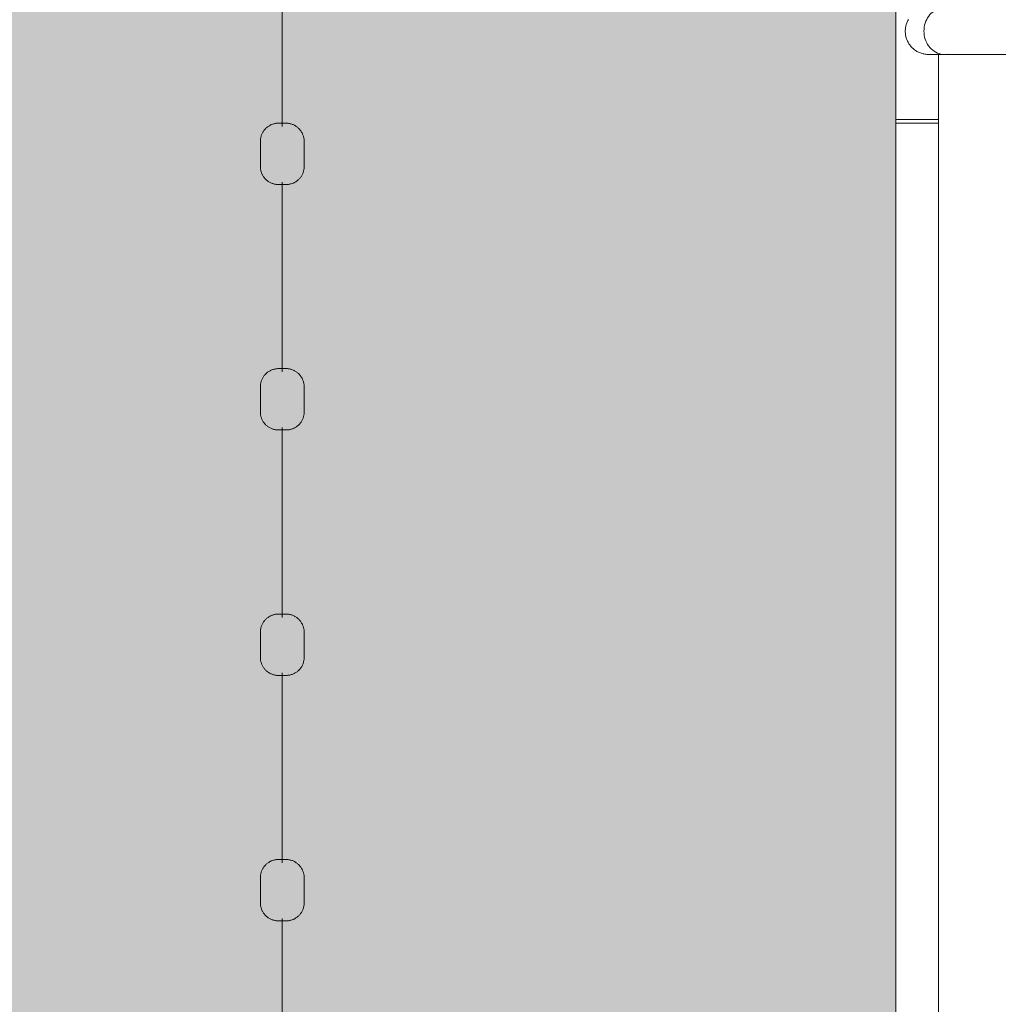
# Model space of a CAD drawing. Header units: millimetres. Extents: x 2016 to 102618, y -16590 to 68005.
# Tile 646 of 654: x 88786 to 89584, y 58527 to 59329. Entities that reach past the tile are written whole.
import ezdxf

# ---------------------------------------------------------------- set-up
doc = ezdxf.new("R2010")
doc.units = ezdxf.units.MM
for name, color, linetype, lineweight in [('A-DETL', 90, 'Continuous', 18), ('A-GENM', 13, 'Continuous', 13), ('A-WALL', 113, 'Continuous', 13), ('Q-SPCQ', 91, 'Continuous', 13)]:
    doc.layers.add(name, color=color, linetype=linetype, lineweight=lineweight)
doc.layers.add('Water', color=131, linetype='Continuous')

# ---------------------------------------------------------------- blocks, each defined once
blk = doc.blocks.new('72_VCS_SE_basintrap - basintrap-4843999-00 Begane grond')
at = {"layer": 'A-GENM', "lineweight": 5}
for p, q in [((319, 39.7), (319, 385.06)), ((-372, 0), (372, 0))]:
    blk.add_line(p, q, dxfattribs=at)
at = {"layer": 'A-GENM', "lineweight": 5, "flags": 128}
for points in [[(319, 84.2), (319, 80.62), (319, 77.11), (319, 73.68), (319, 70.33), (319, 67.08), (319, 63.92), (319, 60.86), (319, 57.91), (319, 55.06), (319, 52.33), (319, 49.72), (319, 47.24), (319, 44.88), (319, 42.65), (319, 40.56), (319, 38.6), (319, 36.79), (319, 35.12), (319, 33.59), (319, 32.22), (319, 31), (319, 29.93), (319, 29.01), (319, 28.25), (319, 27.65), (319, 27.21), (319, 26.93), (319, 26.8), (319, 26.8)], [(319, 26.8), (319, 26.88), (319, 27.12), (319, 27.52), (319, 28.08), (319, 28.79), (319, 29.66), (319, 30.69), (319, 31.87), (319, 33.21), (319, 34.69), (319, 36.32), (319, 38.1), (319, 39.7)], [(300, 7.8), (299.24, 7.81), (298.48, 7.86), (297.73, 7.93), (296.97, 8.04), (296.23, 8.18), (295.48, 8.34), (294.75, 8.54), (294.02, 8.76), (293.31, 9.02), (292.6, 9.3), (291.91, 9.61), (291.23, 9.94), (290.56, 10.31)], [(319, 26.8), (318.98, 26.04), (318.94, 25.28), (318.86, 24.52), (318.76, 23.77), (318.62, 23.02), (318.46, 22.28), (318.26, 21.55), (318.04, 20.82), (317.78, 20.1), (317.5, 19.4), (317.19, 18.7), (316.85, 18.02), (316.49, 17.36), (316.1, 16.71), (315.68, 16.07), (315.24, 15.45), (314.77, 14.85), (314.28, 14.27), (313.77, 13.71), (313.24, 13.17), (312.68, 12.65), (312.11, 12.15), (311.51, 11.68), (310.9, 11.23), (310.27, 10.81), (309.62, 10.41), (308.96, 10.04), (308.28, 9.7), (307.59, 9.38), (306.88, 9.09), (306.17, 8.83), (305.45, 8.6), (304.72, 8.39), (303.98, 8.22), (303.23, 8.07), (302.48, 7.96), (301.72, 7.88), (300.96, 7.82), (300.21, 7.8), (300, 7.8)]]:
    blk.add_lwpolyline(points, dxfattribs=at)
at = {"layer": 'A-GENM', "lineweight": 5}
for points in [[(281.29, 42.6), (280.9, 40.69), (280.91, 36.75), (283.2, 31.2), (287.54, 26.67), (293.37, 23.72), (297.79, 23.03), (300, 23.03)], [(300, 23.03), (302.21, 23.03), (306.63, 23.72), (312.47, 26.68), (316.79, 31.2), (319.1, 36.76), (319.1, 40.69), (318.71, 42.6)]]:
    blk.add_open_spline(points, degree=3, dxfattribs=at)
at = {"layer": 'Q-SPCQ'}
for p, q in [((372, 35), (372, 0)), ((375, 0), (375, 35)), ((372, 0), (375, 0))]:
    blk.add_line(p, q, dxfattribs=at)
blk = doc.blocks.new('89_VCS_SE_drijflijn - drijflijn-V276-00 Begane grond')
at = {"layer": 'Q-SPCQ'}
for p, q in [((-11032.81, 17.84), (-11053.28, 17.84)), ((-10832.81, 17.84), (-10853.28, 17.84)), ((-10632.81, 17.84), (-10653.28, 17.84)), ((-10432.81, 17.84), (-10453.28, 17.84)), ((-11220.12, 0), (-11065.36, 0)), ((-11020.12, 0), (-10865.36, 0)), ((-10820.12, 0), (-10665.36, 0)), ((-10620.12, 0), (-10465.36, 0)), ((-10420.12, 0), (-10265.36, 0)), ((-11053.28, -17.84), (-11032.81, -17.84)), ((-10853.28, -17.84), (-10832.81, -17.84)), ((-10653.28, -17.84), (-10632.81, -17.84)), ((-10453.28, -17.84), (-10432.81, -17.84))]:
    blk.add_line(p, q, dxfattribs=at)
at = {"layer": 'Q-SPCQ', "flags": 128}
for points in [[(-11068.13, 3), (-11068.11, 3.59), (-11068.08, 4.19), (-11068.02, 4.78), (-11067.94, 5.36), (-11067.83, 5.95), (-11067.7, 6.53), (-11067.55, 7.1), (-11067.37, 7.67), (-11067.17, 8.23), (-11066.95, 8.78), (-11066.71, 9.32), (-11066.45, 9.85), (-11066.16, 10.37), (-11065.86, 10.88), (-11065.53, 11.38), (-11065.19, 11.86), (-11064.82, 12.33), (-11064.44, 12.79), (-11064.04, 13.22), (-11063.62, 13.65), (-11063.19, 14.05), (-11062.74, 14.44), (-11062.27, 14.81), (-11061.8, 15.16), (-11061.3, 15.49), (-11060.8, 15.8), (-11060.28, 16.09), (-11059.75, 16.36), (-11059.21, 16.61), (-11058.66, 16.83), (-11058.1, 17.04), (-11057.54, 17.22), (-11056.97, 17.38), (-11056.39, 17.51), (-11055.81, 17.63), (-11055.22, 17.72), (-11054.63, 17.78), (-11054.04, 17.82), (-11053.44, 17.84), (-11053.28, 17.84)], [(-11032.81, 17.84), (-11032.22, 17.83), (-11031.64, 17.79), (-11031.05, 17.74), (-11030.47, 17.65), (-11029.89, 17.55), (-11029.32, 17.42), (-11028.75, 17.27), (-11028.19, 17.1), (-11027.64, 16.9), (-11027.09, 16.68), (-11026.55, 16.44), (-11026.03, 16.18), (-11025.51, 15.9), (-11025.01, 15.6), (-11024.52, 15.28), (-11024.04, 14.94), (-11023.58, 14.58), (-11023.13, 14.2), (-11022.69, 13.8), (-11022.28, 13.39), (-11021.87, 12.96), (-11021.49, 12.51), (-11021.13, 12.05), (-11020.78, 11.58), (-11020.45, 11.09), (-11020.15, 10.59), (-11019.86, 10.08), (-11019.59, 9.56), (-11019.35, 9.02), (-11019.12, 8.48), (-11018.92, 7.93), (-11018.74, 7.37), (-11018.58, 6.8), (-11018.45, 6.23), (-11018.34, 5.65), (-11018.25, 5.07), (-11018.19, 4.49), (-11018.14, 3.9), (-11018.13, 3.32), (-11018.13, 3.16)], [(-10868.13, 3), (-10868.11, 3.59), (-10868.08, 4.19), (-10868.02, 4.78), (-10867.94, 5.36), (-10867.83, 5.95), (-10867.7, 6.53), (-10867.55, 7.1), (-10867.37, 7.67), (-10867.17, 8.23), (-10866.95, 8.78), (-10866.71, 9.32), (-10866.45, 9.85), (-10866.16, 10.37), (-10865.86, 10.88), (-10865.53, 11.38), (-10865.19, 11.86), (-10864.82, 12.33), (-10864.44, 12.79), (-10864.04, 13.22), (-10863.62, 13.65), (-10863.19, 14.05), (-10862.74, 14.44), (-10862.27, 14.81), (-10861.8, 15.16), (-10861.3, 15.49), (-10860.8, 15.8), (-10860.28, 16.09), (-10859.75, 16.36), (-10859.21, 16.61), (-10858.66, 16.83), (-10858.1, 17.04), (-10857.54, 17.22), (-10856.97, 17.38), (-10856.39, 17.51), (-10855.81, 17.63), (-10855.22, 17.72), (-10854.63, 17.78), (-10854.04, 17.82), (-10853.44, 17.84), (-10853.28, 17.84)], [(-10832.81, 17.84), (-10832.22, 17.83), (-10831.64, 17.79), (-10831.05, 17.74), (-10830.47, 17.65), (-10829.89, 17.55), (-10829.32, 17.42), (-10828.75, 17.27), (-10828.19, 17.1), (-10827.64, 16.9), (-10827.09, 16.68), (-10826.55, 16.44), (-10826.03, 16.18), (-10825.51, 15.9), (-10825.01, 15.6), (-10824.52, 15.28), (-10824.04, 14.94), (-10823.58, 14.58), (-10823.13, 14.2), (-10822.69, 13.8), (-10822.28, 13.39), (-10821.87, 12.96), (-10821.49, 12.51), (-10821.13, 12.05), (-10820.78, 11.58), (-10820.45, 11.09), (-10820.15, 10.59), (-10819.86, 10.08), (-10819.59, 9.56), (-10819.35, 9.02), (-10819.12, 8.48), (-10818.92, 7.93), (-10818.74, 7.37), (-10818.58, 6.8), (-10818.45, 6.23), (-10818.34, 5.65), (-10818.25, 5.07), (-10818.19, 4.49), (-10818.14, 3.9), (-10818.13, 3.32), (-10818.13, 3.16)], [(-10668.13, 3), (-10668.11, 3.59), (-10668.08, 4.19), (-10668.02, 4.78), (-10667.94, 5.36), (-10667.83, 5.95), (-10667.7, 6.53), (-10667.55, 7.1), (-10667.37, 7.67), (-10667.17, 8.23), (-10666.95, 8.78), (-10666.71, 9.32), (-10666.45, 9.85), (-10666.16, 10.37), (-10665.86, 10.88), (-10665.53, 11.38), (-10665.19, 11.86), (-10664.82, 12.33), (-10664.44, 12.79), (-10664.04, 13.22), (-10663.62, 13.65), (-10663.19, 14.05), (-10662.74, 14.44), (-10662.27, 14.81), (-10661.8, 15.16), (-10661.3, 15.49), (-10660.8, 15.8), (-10660.28, 16.09), (-10659.75, 16.36), (-10659.21, 16.61), (-10658.66, 16.83), (-10658.1, 17.04), (-10657.54, 17.22), (-10656.97, 17.38), (-10656.39, 17.51), (-10655.81, 17.63), (-10655.22, 17.72), (-10654.63, 17.78), (-10654.04, 17.82), (-10653.44, 17.84), (-10653.28, 17.84)], [(-10632.81, 17.84), (-10632.22, 17.83), (-10631.64, 17.79), (-10631.05, 17.74), (-10630.47, 17.65), (-10629.89, 17.55), (-10629.32, 17.42), (-10628.75, 17.27), (-10628.19, 17.1), (-10627.64, 16.9), (-10627.09, 16.68), (-10626.55, 16.44), (-10626.03, 16.18), (-10625.51, 15.9), (-10625.01, 15.6), (-10624.52, 15.28), (-10624.04, 14.94), (-10623.58, 14.58), (-10623.13, 14.2), (-10622.69, 13.8), (-10622.28, 13.39), (-10621.87, 12.96), (-10621.49, 12.51), (-10621.13, 12.05), (-10620.78, 11.58), (-10620.45, 11.09), (-10620.15, 10.59), (-10619.86, 10.08), (-10619.59, 9.56), (-10619.35, 9.02), (-10619.12, 8.48), (-10618.92, 7.93), (-10618.74, 7.37), (-10618.58, 6.8), (-10618.45, 6.23), (-10618.34, 5.65), (-10618.25, 5.07), (-10618.19, 4.49), (-10618.14, 3.9), (-10618.13, 3.32), (-10618.13, 3.16)], [(-10468.13, 3), (-10468.11, 3.59), (-10468.08, 4.19), (-10468.02, 4.78), (-10467.94, 5.36), (-10467.83, 5.95), (-10467.7, 6.53), (-10467.55, 7.1), (-10467.37, 7.67), (-10467.17, 8.23), (-10466.95, 8.78), (-10466.71, 9.32), (-10466.45, 9.85), (-10466.16, 10.37), (-10465.86, 10.88), (-10465.53, 11.38), (-10465.19, 11.86), (-10464.82, 12.33), (-10464.44, 12.79), (-10464.04, 13.22), (-10463.62, 13.65), (-10463.19, 14.05), (-10462.74, 14.44), (-10462.27, 14.81), (-10461.8, 15.16), (-10461.3, 15.49), (-10460.8, 15.8), (-10460.28, 16.09), (-10459.75, 16.36), (-10459.21, 16.61), (-10458.66, 16.83), (-10458.1, 17.04), (-10457.54, 17.22), (-10456.97, 17.38), (-10456.39, 17.51), (-10455.81, 17.63), (-10455.22, 17.72), (-10454.63, 17.78), (-10454.04, 17.82), (-10453.44, 17.84), (-10453.28, 17.84)], [(-10432.81, 17.84), (-10432.22, 17.83), (-10431.64, 17.79), (-10431.05, 17.74), (-10430.47, 17.65), (-10429.89, 17.55), (-10429.32, 17.42), (-10428.75, 17.27), (-10428.19, 17.1), (-10427.64, 16.9), (-10427.09, 16.68), (-10426.55, 16.44), (-10426.03, 16.18), (-10425.51, 15.9), (-10425.01, 15.6), (-10424.52, 15.28), (-10424.04, 14.94), (-10423.58, 14.58), (-10423.13, 14.2), (-10422.69, 13.8), (-10422.28, 13.39), (-10421.87, 12.96), (-10421.49, 12.51), (-10421.13, 12.05), (-10420.78, 11.58), (-10420.45, 11.09), (-10420.15, 10.59), (-10419.86, 10.08), (-10419.59, 9.56), (-10419.35, 9.02), (-10419.12, 8.48), (-10418.92, 7.93), (-10418.74, 7.37), (-10418.58, 6.8), (-10418.45, 6.23), (-10418.34, 5.65), (-10418.25, 5.07), (-10418.19, 4.49), (-10418.14, 3.9), (-10418.13, 3.32), (-10418.13, 3.16)], [(-11068.13, -3), (-11068.13, -3), (-11068.13, -2.99), (-11068.13, -2.98), (-11068.13, -2.96), (-11068.13, -2.94), (-11068.13, -2.91), (-11068.13, -2.88), (-11068.13, -2.85), (-11068.13, -2.81), (-11068.13, -2.76), (-11068.13, -2.71), (-11068.13, -2.66), (-11068.13, -2.6), (-11068.13, -2.54), (-11068.13, -2.48), (-11068.13, -2.41), (-11068.13, -2.33), (-11068.13, -2.26), (-11068.13, -2.17), (-11068.13, -2.09), (-11068.13, -2), (-11068.13, -1.91), (-11068.13, -1.82), (-11068.13, -1.72), (-11068.13, -1.62), (-11068.13, -1.52), (-11068.13, -1.41), (-11068.13, -1.31), (-11068.13, -1.2), (-11068.13, -1.09), (-11068.13, -0.97), (-11068.13, -0.86), (-11068.13, -0.74), (-11068.13, -0.63), (-11068.13, -0.51), (-11068.13, -0.39), (-11068.13, -0.27), (-11068.13, -0.15), (-11068.13, -0.03), (-11068.13, 0.09), (-11068.13, 0.21), (-11068.13, 0.33), (-11068.13, 0.45), (-11068.13, 0.56), (-11068.13, 0.68), (-11068.13, 0.8), (-11068.13, 0.91), (-11068.13, 1.03), (-11068.13, 1.14), (-11068.13, 1.25), (-11068.13, 1.36), (-11068.13, 1.46), (-11068.13, 1.57), (-11068.13, 1.67), (-11068.13, 1.77), (-11068.13, 1.86), (-11068.13, 1.95), (-11068.13, 2.04), (-11068.13, 2.13), (-11068.13, 2.21), (-11068.13, 2.29), (-11068.13, 2.37), (-11068.13, 2.44), (-11068.13, 2.51), (-11068.13, 2.57), (-11068.13, 2.63), (-11068.13, 2.69), (-11068.13, 2.74), (-11068.13, 2.78), (-11068.13, 2.83), (-11068.13, 2.86), (-11068.13, 2.9), (-11068.13, 2.93), (-11068.13, 2.95), (-11068.13, 2.97), (-11068.13, 2.98), (-11068.13, 2.99), (-11068.13, 3)], [(-11068.13, 3), (-11068.13, 3), (-11068.13, 2.99), (-11068.13, 2.98), (-11068.13, 2.96), (-11068.13, 2.94), (-11068.13, 2.91), (-11068.13, 2.88), (-11068.13, 2.85), (-11068.13, 2.81), (-11068.13, 2.76), (-11068.13, 2.71), (-11068.13, 2.66), (-11068.13, 2.6), (-11068.13, 2.54), (-11068.13, 2.48), (-11068.13, 2.41), (-11068.13, 2.33), (-11068.13, 2.26), (-11068.13, 2.17), (-11068.13, 2.09), (-11068.13, 2), (-11068.13, 1.91), (-11068.13, 1.82), (-11068.13, 1.72), (-11068.13, 1.62), (-11068.13, 1.52), (-11068.13, 1.41), (-11068.13, 1.31), (-11068.13, 1.2), (-11068.13, 1.09), (-11068.13, 0.97), (-11068.13, 0.86), (-11068.13, 0.74), (-11068.13, 0.63), (-11068.13, 0.51), (-11068.13, 0.39), (-11068.13, 0.27), (-11068.13, 0.15), (-11068.13, 0.03), (-11068.13, -0.09), (-11068.13, -0.21), (-11068.13, -0.33), (-11068.13, -0.45), (-11068.13, -0.56), (-11068.13, -0.68), (-11068.13, -0.8), (-11068.13, -0.91), (-11068.13, -1.03), (-11068.13, -1.14), (-11068.13, -1.25), (-11068.13, -1.36), (-11068.13, -1.46), (-11068.13, -1.57), (-11068.13, -1.67), (-11068.13, -1.77), (-11068.13, -1.86), (-11068.13, -1.95), (-11068.13, -2.04), (-11068.13, -2.13), (-11068.13, -2.21), (-11068.13, -2.29), (-11068.13, -2.37), (-11068.13, -2.44), (-11068.13, -2.51), (-11068.13, -2.57), (-11068.13, -2.63), (-11068.13, -2.69), (-11068.13, -2.74), (-11068.13, -2.78), (-11068.13, -2.83), (-11068.13, -2.86), (-11068.13, -2.9), (-11068.13, -2.93), (-11068.13, -2.95), (-11068.13, -2.97), (-11068.13, -2.98), (-11068.13, -2.99), (-11068.13, -3)], [(-11018.13, 3.16), (-11018.13, 3.16), (-11018.13, 3.15), (-11018.13, 3.14), (-11018.13, 3.12), (-11018.13, 3.1), (-11018.13, 3.07), (-11018.13, 3.04), (-11018.13, 3), (-11018.13, 2.96), (-11018.13, 2.91), (-11018.13, 2.86), (-11018.13, 2.8), (-11018.13, 2.74), (-11018.13, 2.68), (-11018.13, 2.61), (-11018.13, 2.53), (-11018.13, 2.46), (-11018.13, 2.37), (-11018.13, 2.29), (-11018.13, 2.2), (-11018.13, 2.11), (-11018.13, 2.01), (-11018.13, 1.91), (-11018.13, 1.81), (-11018.13, 1.71), (-11018.13, 1.6), (-11018.13, 1.49), (-11018.13, 1.38), (-11018.13, 1.26), (-11018.13, 1.14), (-11018.13, 1.03), (-11018.13, 0.91), (-11018.13, 0.78), (-11018.13, 0.66), (-11018.13, 0.54), (-11018.13, 0.41), (-11018.13, 0.29), (-11018.13, 0.16), (-11018.13, 0.03), (-11018.13, -0.09), (-11018.13, -0.22), (-11018.13, -0.34), (-11018.13, -0.47), (-11018.13, -0.59), (-11018.13, -0.72), (-11018.13, -0.84), (-11018.13, -0.96), (-11018.13, -1.08), (-11018.13, -1.2), (-11018.13, -1.31), (-11018.13, -1.43), (-11018.13, -1.54), (-11018.13, -1.65), (-11018.13, -1.75), (-11018.13, -1.86), (-11018.13, -1.96), (-11018.13, -2.06), (-11018.13, -2.15), (-11018.13, -2.24), (-11018.13, -2.33), (-11018.13, -2.41), (-11018.13, -2.49), (-11018.13, -2.57), (-11018.13, -2.64), (-11018.13, -2.71), (-11018.13, -2.77), (-11018.13, -2.83), (-11018.13, -2.88), (-11018.13, -2.93), (-11018.13, -2.98), (-11018.13, -3.02), (-11018.13, -3.05), (-11018.13, -3.08), (-11018.13, -3.11), (-11018.13, -3.13), (-11018.13, -3.14), (-11018.13, -3.15), (-11018.13, -3.16)], [(-11018.13, -3.16), (-11018.13, -3.16), (-11018.13, -3.15), (-11018.13, -3.14), (-11018.13, -3.12), (-11018.13, -3.1), (-11018.13, -3.07), (-11018.13, -3.04), (-11018.13, -3), (-11018.13, -2.96), (-11018.13, -2.91), (-11018.13, -2.86), (-11018.13, -2.8), (-11018.13, -2.74), (-11018.13, -2.68), (-11018.13, -2.61), (-11018.13, -2.53), (-11018.13, -2.46), (-11018.13, -2.37), (-11018.13, -2.29), (-11018.13, -2.2), (-11018.13, -2.11), (-11018.13, -2.01), (-11018.13, -1.91), (-11018.13, -1.81), (-11018.13, -1.71), (-11018.13, -1.6), (-11018.13, -1.49), (-11018.13, -1.38), (-11018.13, -1.26), (-11018.13, -1.14), (-11018.13, -1.03), (-11018.13, -0.91), (-11018.13, -0.78), (-11018.13, -0.66), (-11018.13, -0.54), (-11018.13, -0.41), (-11018.13, -0.29), (-11018.13, -0.16), (-11018.13, -0.03), (-11018.13, 0.09), (-11018.13, 0.22), (-11018.13, 0.34), (-11018.13, 0.47), (-11018.13, 0.59), (-11018.13, 0.72), (-11018.13, 0.84), (-11018.13, 0.96), (-11018.13, 1.08), (-11018.13, 1.2), (-11018.13, 1.31), (-11018.13, 1.43), (-11018.13, 1.54), (-11018.13, 1.65), (-11018.13, 1.75), (-11018.13, 1.86), (-11018.13, 1.96), (-11018.13, 2.06), (-11018.13, 2.15), (-11018.13, 2.24), (-11018.13, 2.33), (-11018.13, 2.41), (-11018.13, 2.49), (-11018.13, 2.57), (-11018.13, 2.64), (-11018.13, 2.71), (-11018.13, 2.77), (-11018.13, 2.83), (-11018.13, 2.88), (-11018.13, 2.93), (-11018.13, 2.98), (-11018.13, 3.02), (-11018.13, 3.05), (-11018.13, 3.08), (-11018.13, 3.11), (-11018.13, 3.13), (-11018.13, 3.14), (-11018.13, 3.15), (-11018.13, 3.16)], [(-10868.13, -3), (-10868.13, -3), (-10868.13, -2.99), (-10868.13, -2.98), (-10868.13, -2.96), (-10868.13, -2.94), (-10868.13, -2.91), (-10868.13, -2.88), (-10868.13, -2.85), (-10868.13, -2.81), (-10868.13, -2.76), (-10868.13, -2.71), (-10868.13, -2.66), (-10868.13, -2.6), (-10868.13, -2.54), (-10868.13, -2.48), (-10868.13, -2.41), (-10868.13, -2.33), (-10868.13, -2.26), (-10868.13, -2.17), (-10868.13, -2.09), (-10868.13, -2), (-10868.13, -1.91), (-10868.13, -1.82), (-10868.13, -1.72), (-10868.13, -1.62), (-10868.13, -1.52), (-10868.13, -1.41), (-10868.13, -1.31), (-10868.13, -1.2), (-10868.13, -1.09), (-10868.13, -0.97), (-10868.13, -0.86), (-10868.13, -0.74), (-10868.13, -0.63), (-10868.13, -0.51), (-10868.13, -0.39), (-10868.13, -0.27), (-10868.13, -0.15), (-10868.13, -0.03), (-10868.13, 0.09), (-10868.13, 0.21), (-10868.13, 0.33), (-10868.13, 0.45), (-10868.13, 0.56), (-10868.13, 0.68), (-10868.13, 0.8), (-10868.13, 0.91), (-10868.13, 1.03), (-10868.13, 1.14), (-10868.13, 1.25), (-10868.13, 1.36), (-10868.13, 1.46), (-10868.13, 1.57), (-10868.13, 1.67), (-10868.13, 1.77), (-10868.13, 1.86), (-10868.13, 1.95), (-10868.13, 2.04), (-10868.13, 2.13), (-10868.13, 2.21), (-10868.13, 2.29), (-10868.13, 2.37), (-10868.13, 2.44), (-10868.13, 2.51), (-10868.13, 2.57), (-10868.13, 2.63), (-10868.13, 2.69), (-10868.13, 2.74), (-10868.13, 2.78), (-10868.13, 2.83), (-10868.13, 2.86), (-10868.13, 2.9), (-10868.13, 2.93), (-10868.13, 2.95), (-10868.13, 2.97), (-10868.13, 2.98), (-10868.13, 2.99), (-10868.13, 3)], [(-10868.13, 3), (-10868.13, 3), (-10868.13, 2.99), (-10868.13, 2.98), (-10868.13, 2.96), (-10868.13, 2.94), (-10868.13, 2.91), (-10868.13, 2.88), (-10868.13, 2.85), (-10868.13, 2.81), (-10868.13, 2.76), (-10868.13, 2.71), (-10868.13, 2.66), (-10868.13, 2.6), (-10868.13, 2.54), (-10868.13, 2.48), (-10868.13, 2.41), (-10868.13, 2.33), (-10868.13, 2.26), (-10868.13, 2.17), (-10868.13, 2.09), (-10868.13, 2), (-10868.13, 1.91), (-10868.13, 1.82), (-10868.13, 1.72), (-10868.13, 1.62), (-10868.13, 1.52), (-10868.13, 1.41), (-10868.13, 1.31), (-10868.13, 1.2), (-10868.13, 1.09), (-10868.13, 0.97), (-10868.13, 0.86), (-10868.13, 0.74), (-10868.13, 0.63), (-10868.13, 0.51), (-10868.13, 0.39), (-10868.13, 0.27), (-10868.13, 0.15), (-10868.13, 0.03), (-10868.13, -0.09), (-10868.13, -0.21), (-10868.13, -0.33), (-10868.13, -0.45), (-10868.13, -0.56), (-10868.13, -0.68), (-10868.13, -0.8), (-10868.13, -0.91), (-10868.13, -1.03), (-10868.13, -1.14), (-10868.13, -1.25), (-10868.13, -1.36), (-10868.13, -1.46), (-10868.13, -1.57), (-10868.13, -1.67), (-10868.13, -1.77), (-10868.13, -1.86), (-10868.13, -1.95), (-10868.13, -2.04), (-10868.13, -2.13), (-10868.13, -2.21), (-10868.13, -2.29), (-10868.13, -2.37), (-10868.13, -2.44), (-10868.13, -2.51), (-10868.13, -2.57), (-10868.13, -2.63), (-10868.13, -2.69), (-10868.13, -2.74), (-10868.13, -2.78), (-10868.13, -2.83), (-10868.13, -2.86), (-10868.13, -2.9), (-10868.13, -2.93), (-10868.13, -2.95), (-10868.13, -2.97), (-10868.13, -2.98), (-10868.13, -2.99), (-10868.13, -3)], [(-10818.13, 3.16), (-10818.13, 3.16), (-10818.13, 3.15), (-10818.13, 3.14), (-10818.13, 3.12), (-10818.13, 3.1), (-10818.13, 3.07), (-10818.13, 3.04), (-10818.13, 3), (-10818.13, 2.96), (-10818.13, 2.91), (-10818.13, 2.86), (-10818.13, 2.8), (-10818.13, 2.74), (-10818.13, 2.68), (-10818.13, 2.61), (-10818.13, 2.53), (-10818.13, 2.46), (-10818.13, 2.37), (-10818.13, 2.29), (-10818.13, 2.2), (-10818.13, 2.11), (-10818.13, 2.01), (-10818.13, 1.91), (-10818.13, 1.81), (-10818.13, 1.71), (-10818.13, 1.6), (-10818.13, 1.49), (-10818.13, 1.38), (-10818.13, 1.26), (-10818.13, 1.14), (-10818.13, 1.03), (-10818.13, 0.91), (-10818.13, 0.78), (-10818.13, 0.66), (-10818.13, 0.54), (-10818.13, 0.41), (-10818.13, 0.29), (-10818.13, 0.16), (-10818.13, 0.03), (-10818.13, -0.09), (-10818.13, -0.22), (-10818.13, -0.34), (-10818.13, -0.47), (-10818.13, -0.59), (-10818.13, -0.72), (-10818.13, -0.84), (-10818.13, -0.96), (-10818.13, -1.08), (-10818.13, -1.2), (-10818.13, -1.31), (-10818.13, -1.43), (-10818.13, -1.54), (-10818.13, -1.65), (-10818.13, -1.75), (-10818.13, -1.86), (-10818.13, -1.96), (-10818.13, -2.06), (-10818.13, -2.15), (-10818.13, -2.24), (-10818.13, -2.33), (-10818.13, -2.41), (-10818.13, -2.49), (-10818.13, -2.57), (-10818.13, -2.64), (-10818.13, -2.71), (-10818.13, -2.77), (-10818.13, -2.83), (-10818.13, -2.88), (-10818.13, -2.93), (-10818.13, -2.98), (-10818.13, -3.02), (-10818.13, -3.05), (-10818.13, -3.08), (-10818.13, -3.11), (-10818.13, -3.13), (-10818.13, -3.14), (-10818.13, -3.15), (-10818.13, -3.16)], [(-10818.13, -3.16), (-10818.13, -3.16), (-10818.13, -3.15), (-10818.13, -3.14), (-10818.13, -3.12), (-10818.13, -3.1), (-10818.13, -3.07), (-10818.13, -3.04), (-10818.13, -3), (-10818.13, -2.96), (-10818.13, -2.91), (-10818.13, -2.86), (-10818.13, -2.8), (-10818.13, -2.74), (-10818.13, -2.68), (-10818.13, -2.61), (-10818.13, -2.53), (-10818.13, -2.46), (-10818.13, -2.37), (-10818.13, -2.29), (-10818.13, -2.2), (-10818.13, -2.11), (-10818.13, -2.01), (-10818.13, -1.91), (-10818.13, -1.81), (-10818.13, -1.71), (-10818.13, -1.6), (-10818.13, -1.49), (-10818.13, -1.38), (-10818.13, -1.26), (-10818.13, -1.14), (-10818.13, -1.03), (-10818.13, -0.91), (-10818.13, -0.78), (-10818.13, -0.66), (-10818.13, -0.54), (-10818.13, -0.41), (-10818.13, -0.29), (-10818.13, -0.16), (-10818.13, -0.03), (-10818.13, 0.09), (-10818.13, 0.22), (-10818.13, 0.34), (-10818.13, 0.47), (-10818.13, 0.59), (-10818.13, 0.72), (-10818.13, 0.84), (-10818.13, 0.96), (-10818.13, 1.08), (-10818.13, 1.2), (-10818.13, 1.31), (-10818.13, 1.43), (-10818.13, 1.54), (-10818.13, 1.65), (-10818.13, 1.75), (-10818.13, 1.86), (-10818.13, 1.96), (-10818.13, 2.06), (-10818.13, 2.15), (-10818.13, 2.24), (-10818.13, 2.33), (-10818.13, 2.41), (-10818.13, 2.49), (-10818.13, 2.57), (-10818.13, 2.64), (-10818.13, 2.71), (-10818.13, 2.77), (-10818.13, 2.83), (-10818.13, 2.88), (-10818.13, 2.93), (-10818.13, 2.98), (-10818.13, 3.02), (-10818.13, 3.05), (-10818.13, 3.08), (-10818.13, 3.11), (-10818.13, 3.13), (-10818.13, 3.14), (-10818.13, 3.15), (-10818.13, 3.16)], [(-10668.13, -3), (-10668.13, -3), (-10668.13, -2.99), (-10668.13, -2.98), (-10668.13, -2.96), (-10668.13, -2.94), (-10668.13, -2.91), (-10668.13, -2.88), (-10668.13, -2.85), (-10668.13, -2.81), (-10668.13, -2.76), (-10668.13, -2.71), (-10668.13, -2.66), (-10668.13, -2.6), (-10668.13, -2.54), (-10668.13, -2.48), (-10668.13, -2.41), (-10668.13, -2.33), (-10668.13, -2.26), (-10668.13, -2.17), (-10668.13, -2.09), (-10668.13, -2), (-10668.13, -1.91), (-10668.13, -1.82), (-10668.13, -1.72), (-10668.13, -1.62), (-10668.13, -1.52), (-10668.13, -1.41), (-10668.13, -1.31), (-10668.13, -1.2), (-10668.13, -1.09), (-10668.13, -0.97), (-10668.13, -0.86), (-10668.13, -0.74), (-10668.13, -0.63), (-10668.13, -0.51), (-10668.13, -0.39), (-10668.13, -0.27), (-10668.13, -0.15), (-10668.13, -0.03), (-10668.13, 0.09), (-10668.13, 0.21), (-10668.13, 0.33), (-10668.13, 0.45), (-10668.13, 0.56), (-10668.13, 0.68), (-10668.13, 0.8), (-10668.13, 0.91), (-10668.13, 1.03), (-10668.13, 1.14), (-10668.13, 1.25), (-10668.13, 1.36), (-10668.13, 1.46), (-10668.13, 1.57), (-10668.13, 1.67), (-10668.13, 1.77), (-10668.13, 1.86), (-10668.13, 1.95), (-10668.13, 2.04), (-10668.13, 2.13), (-10668.13, 2.21), (-10668.13, 2.29), (-10668.13, 2.37), (-10668.13, 2.44), (-10668.13, 2.51), (-10668.13, 2.57), (-10668.13, 2.63), (-10668.13, 2.69), (-10668.13, 2.74), (-10668.13, 2.78), (-10668.13, 2.83), (-10668.13, 2.86), (-10668.13, 2.9), (-10668.13, 2.93), (-10668.13, 2.95), (-10668.13, 2.97), (-10668.13, 2.98), (-10668.13, 2.99), (-10668.13, 3)], [(-10668.13, 3), (-10668.13, 3), (-10668.13, 2.99), (-10668.13, 2.98), (-10668.13, 2.96), (-10668.13, 2.94), (-10668.13, 2.91), (-10668.13, 2.88), (-10668.13, 2.85), (-10668.13, 2.81), (-10668.13, 2.76), (-10668.13, 2.71), (-10668.13, 2.66), (-10668.13, 2.6), (-10668.13, 2.54), (-10668.13, 2.48), (-10668.13, 2.41), (-10668.13, 2.33), (-10668.13, 2.26), (-10668.13, 2.17), (-10668.13, 2.09), (-10668.13, 2), (-10668.13, 1.91), (-10668.13, 1.82), (-10668.13, 1.72), (-10668.13, 1.62), (-10668.13, 1.52), (-10668.13, 1.41), (-10668.13, 1.31), (-10668.13, 1.2), (-10668.13, 1.09), (-10668.13, 0.97), (-10668.13, 0.86), (-10668.13, 0.74), (-10668.13, 0.63), (-10668.13, 0.51), (-10668.13, 0.39), (-10668.13, 0.27), (-10668.13, 0.15), (-10668.13, 0.03), (-10668.13, -0.09), (-10668.13, -0.21), (-10668.13, -0.33), (-10668.13, -0.45), (-10668.13, -0.56), (-10668.13, -0.68), (-10668.13, -0.8), (-10668.13, -0.91), (-10668.13, -1.03), (-10668.13, -1.14), (-10668.13, -1.25), (-10668.13, -1.36), (-10668.13, -1.46), (-10668.13, -1.57), (-10668.13, -1.67), (-10668.13, -1.77), (-10668.13, -1.86), (-10668.13, -1.95), (-10668.13, -2.04), (-10668.13, -2.13), (-10668.13, -2.21), (-10668.13, -2.29), (-10668.13, -2.37), (-10668.13, -2.44), (-10668.13, -2.51), (-10668.13, -2.57), (-10668.13, -2.63), (-10668.13, -2.69), (-10668.13, -2.74), (-10668.13, -2.78), (-10668.13, -2.83), (-10668.13, -2.86), (-10668.13, -2.9), (-10668.13, -2.93), (-10668.13, -2.95), (-10668.13, -2.97), (-10668.13, -2.98), (-10668.13, -2.99), (-10668.13, -3)], [(-10618.13, 3.16), (-10618.13, 3.16), (-10618.13, 3.15), (-10618.13, 3.14), (-10618.13, 3.12), (-10618.13, 3.1), (-10618.13, 3.07), (-10618.13, 3.04), (-10618.13, 3), (-10618.13, 2.96), (-10618.13, 2.91), (-10618.13, 2.86), (-10618.13, 2.8), (-10618.13, 2.74), (-10618.13, 2.68), (-10618.13, 2.61), (-10618.13, 2.53), (-10618.13, 2.46), (-10618.13, 2.37), (-10618.13, 2.29), (-10618.13, 2.2), (-10618.13, 2.11), (-10618.13, 2.01), (-10618.13, 1.91), (-10618.13, 1.81), (-10618.13, 1.71), (-10618.13, 1.6), (-10618.13, 1.49), (-10618.13, 1.38), (-10618.13, 1.26), (-10618.13, 1.14), (-10618.13, 1.03), (-10618.13, 0.91), (-10618.13, 0.78), (-10618.13, 0.66), (-10618.13, 0.54), (-10618.13, 0.41), (-10618.13, 0.29), (-10618.13, 0.16), (-10618.13, 0.03), (-10618.13, -0.09), (-10618.13, -0.22), (-10618.13, -0.34), (-10618.13, -0.47), (-10618.13, -0.59), (-10618.13, -0.72), (-10618.13, -0.84), (-10618.13, -0.96), (-10618.13, -1.08), (-10618.13, -1.2), (-10618.13, -1.31), (-10618.13, -1.43), (-10618.13, -1.54), (-10618.13, -1.65), (-10618.13, -1.75), (-10618.13, -1.86), (-10618.13, -1.96), (-10618.13, -2.06), (-10618.13, -2.15), (-10618.13, -2.24), (-10618.13, -2.33), (-10618.13, -2.41), (-10618.13, -2.49), (-10618.13, -2.57), (-10618.13, -2.64), (-10618.13, -2.71), (-10618.13, -2.77), (-10618.13, -2.83), (-10618.13, -2.88), (-10618.13, -2.93), (-10618.13, -2.98), (-10618.13, -3.02), (-10618.13, -3.05), (-10618.13, -3.08), (-10618.13, -3.11), (-10618.13, -3.13), (-10618.13, -3.14), (-10618.13, -3.15), (-10618.13, -3.16)], [(-10618.13, -3.16), (-10618.13, -3.16), (-10618.13, -3.15), (-10618.13, -3.14), (-10618.13, -3.12), (-10618.13, -3.1), (-10618.13, -3.07), (-10618.13, -3.04), (-10618.13, -3), (-10618.13, -2.96), (-10618.13, -2.91), (-10618.13, -2.86), (-10618.13, -2.8), (-10618.13, -2.74), (-10618.13, -2.68), (-10618.13, -2.61), (-10618.13, -2.53), (-10618.13, -2.46), (-10618.13, -2.37), (-10618.13, -2.29), (-10618.13, -2.2), (-10618.13, -2.11), (-10618.13, -2.01), (-10618.13, -1.91), (-10618.13, -1.81), (-10618.13, -1.71), (-10618.13, -1.6), (-10618.13, -1.49), (-10618.13, -1.38), (-10618.13, -1.26), (-10618.13, -1.14), (-10618.13, -1.03), (-10618.13, -0.91), (-10618.13, -0.78), (-10618.13, -0.66), (-10618.13, -0.54), (-10618.13, -0.41), (-10618.13, -0.29), (-10618.13, -0.16), (-10618.13, -0.03), (-10618.13, 0.09), (-10618.13, 0.22), (-10618.13, 0.34), (-10618.13, 0.47), (-10618.13, 0.59), (-10618.13, 0.72), (-10618.13, 0.84), (-10618.13, 0.96), (-10618.13, 1.08), (-10618.13, 1.2), (-10618.13, 1.31), (-10618.13, 1.43), (-10618.13, 1.54), (-10618.13, 1.65), (-10618.13, 1.75), (-10618.13, 1.86), (-10618.13, 1.96), (-10618.13, 2.06), (-10618.13, 2.15), (-10618.13, 2.24), (-10618.13, 2.33), (-10618.13, 2.41), (-10618.13, 2.49), (-10618.13, 2.57), (-10618.13, 2.64), (-10618.13, 2.71), (-10618.13, 2.77), (-10618.13, 2.83), (-10618.13, 2.88), (-10618.13, 2.93), (-10618.13, 2.98), (-10618.13, 3.02), (-10618.13, 3.05), (-10618.13, 3.08), (-10618.13, 3.11), (-10618.13, 3.13), (-10618.13, 3.14), (-10618.13, 3.15), (-10618.13, 3.16)], [(-10468.13, -3), (-10468.13, -3), (-10468.13, -2.99), (-10468.13, -2.98), (-10468.13, -2.96), (-10468.13, -2.94), (-10468.13, -2.91), (-10468.13, -2.88), (-10468.13, -2.85), (-10468.13, -2.81), (-10468.13, -2.76), (-10468.13, -2.71), (-10468.13, -2.66), (-10468.13, -2.6), (-10468.13, -2.54), (-10468.13, -2.48), (-10468.13, -2.41), (-10468.13, -2.33), (-10468.13, -2.26), (-10468.13, -2.17), (-10468.13, -2.09), (-10468.13, -2), (-10468.13, -1.91), (-10468.13, -1.82), (-10468.13, -1.72), (-10468.13, -1.62), (-10468.13, -1.52), (-10468.13, -1.41), (-10468.13, -1.31), (-10468.13, -1.2), (-10468.13, -1.09), (-10468.13, -0.97), (-10468.13, -0.86), (-10468.13, -0.74), (-10468.13, -0.63), (-10468.13, -0.51), (-10468.13, -0.39), (-10468.13, -0.27), (-10468.13, -0.15), (-10468.13, -0.03), (-10468.13, 0.09), (-10468.13, 0.21), (-10468.13, 0.33), (-10468.13, 0.45), (-10468.13, 0.56), (-10468.13, 0.68), (-10468.13, 0.8), (-10468.13, 0.91), (-10468.13, 1.03), (-10468.13, 1.14), (-10468.13, 1.25), (-10468.13, 1.36), (-10468.13, 1.46), (-10468.13, 1.57), (-10468.13, 1.67), (-10468.13, 1.77), (-10468.13, 1.86), (-10468.13, 1.95), (-10468.13, 2.04), (-10468.13, 2.13), (-10468.13, 2.21), (-10468.13, 2.29), (-10468.13, 2.37), (-10468.13, 2.44), (-10468.13, 2.51), (-10468.13, 2.57), (-10468.13, 2.63), (-10468.13, 2.69), (-10468.13, 2.74), (-10468.13, 2.78), (-10468.13, 2.83), (-10468.13, 2.86), (-10468.13, 2.9), (-10468.13, 2.93), (-10468.13, 2.95), (-10468.13, 2.97), (-10468.13, 2.98), (-10468.13, 2.99), (-10468.13, 3)], [(-10468.13, 3), (-10468.13, 3), (-10468.13, 2.99), (-10468.13, 2.98), (-10468.13, 2.96), (-10468.13, 2.94), (-10468.13, 2.91), (-10468.13, 2.88), (-10468.13, 2.85), (-10468.13, 2.81), (-10468.13, 2.76), (-10468.13, 2.71), (-10468.13, 2.66), (-10468.13, 2.6), (-10468.13, 2.54), (-10468.13, 2.48), (-10468.13, 2.41), (-10468.13, 2.33), (-10468.13, 2.26), (-10468.13, 2.17), (-10468.13, 2.09), (-10468.13, 2), (-10468.13, 1.91), (-10468.13, 1.82), (-10468.13, 1.72), (-10468.13, 1.62), (-10468.13, 1.52), (-10468.13, 1.41), (-10468.13, 1.31), (-10468.13, 1.2), (-10468.13, 1.09), (-10468.13, 0.97), (-10468.13, 0.86), (-10468.13, 0.74), (-10468.13, 0.63), (-10468.13, 0.51), (-10468.13, 0.39), (-10468.13, 0.27), (-10468.13, 0.15), (-10468.13, 0.03), (-10468.13, -0.09), (-10468.13, -0.21), (-10468.13, -0.33), (-10468.13, -0.45), (-10468.13, -0.56), (-10468.13, -0.68), (-10468.13, -0.8), (-10468.13, -0.91), (-10468.13, -1.03), (-10468.13, -1.14), (-10468.13, -1.25), (-10468.13, -1.36), (-10468.13, -1.46), (-10468.13, -1.57), (-10468.13, -1.67), (-10468.13, -1.77), (-10468.13, -1.86), (-10468.13, -1.95), (-10468.13, -2.04), (-10468.13, -2.13), (-10468.13, -2.21), (-10468.13, -2.29), (-10468.13, -2.37), (-10468.13, -2.44), (-10468.13, -2.51), (-10468.13, -2.57), (-10468.13, -2.63), (-10468.13, -2.69), (-10468.13, -2.74), (-10468.13, -2.78), (-10468.13, -2.83), (-10468.13, -2.86), (-10468.13, -2.9), (-10468.13, -2.93), (-10468.13, -2.95), (-10468.13, -2.97), (-10468.13, -2.98), (-10468.13, -2.99), (-10468.13, -3)], [(-10418.13, 3.16), (-10418.13, 3.16), (-10418.13, 3.15), (-10418.13, 3.14), (-10418.13, 3.12), (-10418.13, 3.1), (-10418.13, 3.07), (-10418.13, 3.04), (-10418.13, 3), (-10418.13, 2.96), (-10418.13, 2.91), (-10418.13, 2.86), (-10418.13, 2.8), (-10418.13, 2.74), (-10418.13, 2.68), (-10418.13, 2.61), (-10418.13, 2.53), (-10418.13, 2.46), (-10418.13, 2.37), (-10418.13, 2.29), (-10418.13, 2.2), (-10418.13, 2.11), (-10418.13, 2.01), (-10418.13, 1.91), (-10418.13, 1.81), (-10418.13, 1.71), (-10418.13, 1.6), (-10418.13, 1.49), (-10418.13, 1.38), (-10418.13, 1.26), (-10418.13, 1.14), (-10418.13, 1.03), (-10418.13, 0.91), (-10418.13, 0.78), (-10418.13, 0.66), (-10418.13, 0.54), (-10418.13, 0.41), (-10418.13, 0.29), (-10418.13, 0.16), (-10418.13, 0.03), (-10418.13, -0.09), (-10418.13, -0.22), (-10418.13, -0.34), (-10418.13, -0.47), (-10418.13, -0.59), (-10418.13, -0.72), (-10418.13, -0.84), (-10418.13, -0.96), (-10418.13, -1.08), (-10418.13, -1.2), (-10418.13, -1.31), (-10418.13, -1.43), (-10418.13, -1.54), (-10418.13, -1.65), (-10418.13, -1.75), (-10418.13, -1.86), (-10418.13, -1.96), (-10418.13, -2.06), (-10418.13, -2.15), (-10418.13, -2.24), (-10418.13, -2.33), (-10418.13, -2.41), (-10418.13, -2.49), (-10418.13, -2.57), (-10418.13, -2.64), (-10418.13, -2.71), (-10418.13, -2.77), (-10418.13, -2.83), (-10418.13, -2.88), (-10418.13, -2.93), (-10418.13, -2.98), (-10418.13, -3.02), (-10418.13, -3.05), (-10418.13, -3.08), (-10418.13, -3.11), (-10418.13, -3.13), (-10418.13, -3.14), (-10418.13, -3.15), (-10418.13, -3.16)], [(-10418.13, -3.16), (-10418.13, -3.16), (-10418.13, -3.15), (-10418.13, -3.14), (-10418.13, -3.12), (-10418.13, -3.1), (-10418.13, -3.07), (-10418.13, -3.04), (-10418.13, -3), (-10418.13, -2.96), (-10418.13, -2.91), (-10418.13, -2.86), (-10418.13, -2.8), (-10418.13, -2.74), (-10418.13, -2.68), (-10418.13, -2.61), (-10418.13, -2.53), (-10418.13, -2.46), (-10418.13, -2.37), (-10418.13, -2.29), (-10418.13, -2.2), (-10418.13, -2.11), (-10418.13, -2.01), (-10418.13, -1.91), (-10418.13, -1.81), (-10418.13, -1.71), (-10418.13, -1.6), (-10418.13, -1.49), (-10418.13, -1.38), (-10418.13, -1.26), (-10418.13, -1.14), (-10418.13, -1.03), (-10418.13, -0.91), (-10418.13, -0.78), (-10418.13, -0.66), (-10418.13, -0.54), (-10418.13, -0.41), (-10418.13, -0.29), (-10418.13, -0.16), (-10418.13, -0.03), (-10418.13, 0.09), (-10418.13, 0.22), (-10418.13, 0.34), (-10418.13, 0.47), (-10418.13, 0.59), (-10418.13, 0.72), (-10418.13, 0.84), (-10418.13, 0.96), (-10418.13, 1.08), (-10418.13, 1.2), (-10418.13, 1.31), (-10418.13, 1.43), (-10418.13, 1.54), (-10418.13, 1.65), (-10418.13, 1.75), (-10418.13, 1.86), (-10418.13, 1.96), (-10418.13, 2.06), (-10418.13, 2.15), (-10418.13, 2.24), (-10418.13, 2.33), (-10418.13, 2.41), (-10418.13, 2.49), (-10418.13, 2.57), (-10418.13, 2.64), (-10418.13, 2.71), (-10418.13, 2.77), (-10418.13, 2.83), (-10418.13, 2.88), (-10418.13, 2.93), (-10418.13, 2.98), (-10418.13, 3.02), (-10418.13, 3.05), (-10418.13, 3.08), (-10418.13, 3.11), (-10418.13, 3.13), (-10418.13, 3.14), (-10418.13, 3.15), (-10418.13, 3.16)], [(-11053.28, -17.84), (-11053.88, -17.83), (-11054.47, -17.79), (-11055.06, -17.74), (-11055.65, -17.65), (-11056.23, -17.55), (-11056.81, -17.42), (-11057.38, -17.26), (-11057.95, -17.09), (-11058.51, -16.89), (-11059.06, -16.67), (-11059.6, -16.43), (-11060.14, -16.16), (-11060.66, -15.88), (-11061.17, -15.57), (-11061.66, -15.25), (-11062.15, -14.9), (-11062.62, -14.54), (-11063.07, -14.16), (-11063.51, -13.76), (-11063.93, -13.34), (-11064.34, -12.91), (-11064.72, -12.46), (-11065.09, -11.99), (-11065.44, -11.51), (-11065.77, -11.02), (-11066.08, -10.51), (-11066.37, -10), (-11066.64, -9.47), (-11066.89, -8.93), (-11067.12, -8.38), (-11067.32, -7.82), (-11067.5, -7.26), (-11067.66, -6.68), (-11067.8, -6.11), (-11067.91, -5.52), (-11068, -4.94), (-11068.06, -4.35), (-11068.11, -3.75), (-11068.12, -3.16), (-11068.13, -3)], [(-11018.13, -3.16), (-11018.14, -3.75), (-11018.17, -4.33), (-11018.23, -4.92), (-11018.31, -5.5), (-11018.42, -6.08), (-11018.55, -6.65), (-11018.7, -7.22), (-11018.87, -7.78), (-11019.07, -8.33), (-11019.28, -8.88), (-11019.52, -9.41), (-11019.78, -9.94), (-11020.07, -10.45), (-11020.37, -10.96), (-11020.69, -11.45), (-11021.03, -11.93), (-11021.39, -12.39), (-11021.77, -12.84), (-11022.17, -13.27), (-11022.58, -13.69), (-11023.01, -14.09), (-11023.45, -14.48), (-11023.91, -14.84), (-11024.39, -15.19), (-11024.88, -15.51), (-11025.38, -15.82), (-11025.89, -16.11), (-11026.41, -16.37), (-11026.94, -16.62), (-11027.49, -16.84), (-11028.04, -17.05), (-11028.6, -17.23), (-11029.16, -17.38), (-11029.74, -17.52), (-11030.31, -17.63), (-11030.89, -17.72), (-11031.48, -17.78), (-11032.06, -17.82), (-11032.65, -17.84), (-11032.81, -17.84)], [(-10853.28, -17.84), (-10853.88, -17.83), (-10854.47, -17.79), (-10855.06, -17.74), (-10855.65, -17.65), (-10856.23, -17.55), (-10856.81, -17.42), (-10857.38, -17.26), (-10857.95, -17.09), (-10858.51, -16.89), (-10859.06, -16.67), (-10859.6, -16.43), (-10860.14, -16.16), (-10860.66, -15.88), (-10861.17, -15.57), (-10861.66, -15.25), (-10862.15, -14.9), (-10862.62, -14.54), (-10863.07, -14.16), (-10863.51, -13.76), (-10863.93, -13.34), (-10864.34, -12.91), (-10864.72, -12.46), (-10865.09, -11.99), (-10865.44, -11.51), (-10865.77, -11.02), (-10866.08, -10.51), (-10866.37, -10), (-10866.64, -9.47), (-10866.89, -8.93), (-10867.12, -8.38), (-10867.32, -7.82), (-10867.5, -7.26), (-10867.66, -6.68), (-10867.8, -6.11), (-10867.91, -5.52), (-10868, -4.94), (-10868.06, -4.35), (-10868.11, -3.75), (-10868.12, -3.16), (-10868.13, -3)], [(-10818.13, -3.16), (-10818.14, -3.75), (-10818.17, -4.33), (-10818.23, -4.92), (-10818.31, -5.5), (-10818.42, -6.08), (-10818.55, -6.65), (-10818.7, -7.22), (-10818.87, -7.78), (-10819.07, -8.33), (-10819.28, -8.88), (-10819.52, -9.41), (-10819.78, -9.94), (-10820.07, -10.45), (-10820.37, -10.96), (-10820.69, -11.45), (-10821.03, -11.93), (-10821.39, -12.39), (-10821.77, -12.84), (-10822.17, -13.27), (-10822.58, -13.69), (-10823.01, -14.09), (-10823.45, -14.48), (-10823.91, -14.84), (-10824.39, -15.19), (-10824.88, -15.51), (-10825.38, -15.82), (-10825.89, -16.11), (-10826.41, -16.37), (-10826.94, -16.62), (-10827.49, -16.84), (-10828.04, -17.05), (-10828.6, -17.23), (-10829.16, -17.38), (-10829.74, -17.52), (-10830.31, -17.63), (-10830.89, -17.72), (-10831.48, -17.78), (-10832.06, -17.82), (-10832.65, -17.84), (-10832.81, -17.84)], [(-10653.28, -17.84), (-10653.88, -17.83), (-10654.47, -17.79), (-10655.06, -17.74), (-10655.65, -17.65), (-10656.23, -17.55), (-10656.81, -17.42), (-10657.38, -17.26), (-10657.95, -17.09), (-10658.51, -16.89), (-10659.06, -16.67), (-10659.6, -16.43), (-10660.14, -16.16), (-10660.66, -15.88), (-10661.17, -15.57), (-10661.66, -15.25), (-10662.15, -14.9), (-10662.62, -14.54), (-10663.07, -14.16), (-10663.51, -13.76), (-10663.93, -13.34), (-10664.34, -12.91), (-10664.72, -12.46), (-10665.09, -11.99), (-10665.44, -11.51), (-10665.77, -11.02), (-10666.08, -10.51), (-10666.37, -10), (-10666.64, -9.47), (-10666.89, -8.93), (-10667.12, -8.38), (-10667.32, -7.82), (-10667.5, -7.26), (-10667.66, -6.68), (-10667.8, -6.11), (-10667.91, -5.52), (-10668, -4.94), (-10668.06, -4.35), (-10668.11, -3.75), (-10668.12, -3.16), (-10668.13, -3)], [(-10618.13, -3.16), (-10618.14, -3.75), (-10618.17, -4.33), (-10618.23, -4.92), (-10618.31, -5.5), (-10618.42, -6.08), (-10618.55, -6.65), (-10618.7, -7.22), (-10618.87, -7.78), (-10619.07, -8.33), (-10619.28, -8.88), (-10619.52, -9.41), (-10619.78, -9.94), (-10620.07, -10.45), (-10620.37, -10.96), (-10620.69, -11.45), (-10621.03, -11.93), (-10621.39, -12.39), (-10621.77, -12.84), (-10622.17, -13.27), (-10622.58, -13.69), (-10623.01, -14.09), (-10623.45, -14.48), (-10623.91, -14.84), (-10624.39, -15.19), (-10624.88, -15.51), (-10625.38, -15.82), (-10625.89, -16.11), (-10626.41, -16.37), (-10626.94, -16.62), (-10627.49, -16.84), (-10628.04, -17.05), (-10628.6, -17.23), (-10629.16, -17.38), (-10629.74, -17.52), (-10630.31, -17.63), (-10630.89, -17.72), (-10631.48, -17.78), (-10632.06, -17.82), (-10632.65, -17.84), (-10632.81, -17.84)], [(-10453.28, -17.84), (-10453.88, -17.83), (-10454.47, -17.79), (-10455.06, -17.74), (-10455.65, -17.65), (-10456.23, -17.55), (-10456.81, -17.42), (-10457.38, -17.26), (-10457.95, -17.09), (-10458.51, -16.89), (-10459.06, -16.67), (-10459.6, -16.43), (-10460.14, -16.16), (-10460.66, -15.88), (-10461.17, -15.57), (-10461.66, -15.25), (-10462.15, -14.9), (-10462.62, -14.54), (-10463.07, -14.16), (-10463.51, -13.76), (-10463.93, -13.34), (-10464.34, -12.91), (-10464.72, -12.46), (-10465.09, -11.99), (-10465.44, -11.51), (-10465.77, -11.02), (-10466.08, -10.51), (-10466.37, -10), (-10466.64, -9.47), (-10466.89, -8.93), (-10467.12, -8.38), (-10467.32, -7.82), (-10467.5, -7.26), (-10467.66, -6.68), (-10467.8, -6.11), (-10467.91, -5.52), (-10468, -4.94), (-10468.06, -4.35), (-10468.11, -3.75), (-10468.12, -3.16), (-10468.13, -3)], [(-10418.13, -3.16), (-10418.14, -3.75), (-10418.17, -4.33), (-10418.23, -4.92), (-10418.31, -5.5), (-10418.42, -6.08), (-10418.55, -6.65), (-10418.7, -7.22), (-10418.87, -7.78), (-10419.07, -8.33), (-10419.28, -8.88), (-10419.52, -9.41), (-10419.78, -9.94), (-10420.07, -10.45), (-10420.37, -10.96), (-10420.69, -11.45), (-10421.03, -11.93), (-10421.39, -12.39), (-10421.77, -12.84), (-10422.17, -13.27), (-10422.58, -13.69), (-10423.01, -14.09), (-10423.45, -14.48), (-10423.91, -14.84), (-10424.39, -15.19), (-10424.88, -15.51), (-10425.38, -15.82), (-10425.89, -16.11), (-10426.41, -16.37), (-10426.94, -16.62), (-10427.49, -16.84), (-10428.04, -17.05), (-10428.6, -17.23), (-10429.16, -17.38), (-10429.74, -17.52), (-10430.31, -17.63), (-10430.89, -17.72), (-10431.48, -17.78), (-10432.06, -17.82), (-10432.65, -17.84), (-10432.81, -17.84)]]:
    blk.add_lwpolyline(points, dxfattribs=at)
blk = doc.blocks.new('Walls 12 - Walls 1-3087048-00 Begane grond')
at = {"layer": 'A-WALL'}
blk.add_line((89535, 59301.34), (89535, 38338.96), dxfattribs=at)

msp = doc.modelspace()

# ---------------------------------------------------------------- hatches: boundary and pattern name
at = {"layer": 'Water', "transparency": 33554509}
msp.add_hatch(color=256, dxfattribs=at).paths.add_polyline_path([(89500, 36300), (89500, 61320), (68500, 61320), (68500, 36300), (89154.99, 36300)], flags=0)

# ---------------------------------------------------------------- linework, layer by layer
at = {"layer": 'A-DETL', "lineweight": 13}
msp.add_line((89500, 36300), (89500, 61320), dxfattribs=at)

# ---------------------------------------------------------------- block references
at = {"layer": 'A-WALL'}
msp.add_blockref('Walls 12 - Walls 1-3087048-00 Begane grond', (0, 0), dxfattribs=at)
at = {"layer": 'Q-SPCQ'}
for name, p, rotation in [('89_VCS_SE_drijflijn - drijflijn-V276-00 Begane grond', (89000, 48176.87), 269.9999999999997), ('72_VCS_SE_basintrap - basintrap-4843999-00 Begane grond', (89500, 59620), 269.9999999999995)]:
    msp.add_blockref(name, p, dxfattribs=dict(at, rotation=rotation))

doc.saveas('drawing.dxf')
